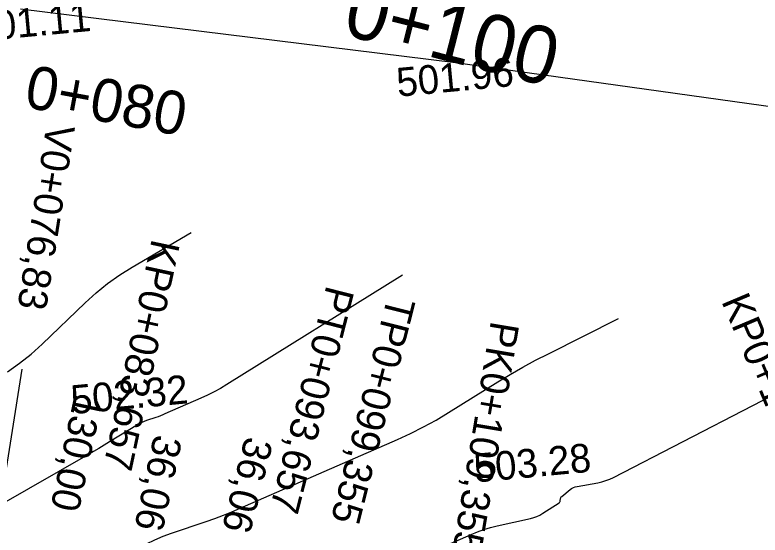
# Model space of a CAD drawing. Extents: x -636600 to -628587, y -1090963 to -1085869.
# Drawn here: x -629726.6 to -629674.7, y -1086711.9 to -1086675.7 of the extents above; entities that cross this region are included whole.
import ezdxf

# ---------------------------------------------------------------- set-up
doc = ezdxf.new("R2010")
doc.units = 0
for name, color, linetype in [('42', 7, 'Continuous'), ('Ex_Major Contours', 7, 'Continuous'), ('Ex_Minor Contours', 7, 'Continuous'), ('HEKTOMETRY100', 7, 'Continuous'), ('HEKTOMETRY20', 7, 'Continuous'), ('HL_BODY', 7, 'Continuous'), ('koty_vše', 7, 'Continuous'), ('POLOMERY', 7, 'Continuous'), ('VRCHOLY', 7, 'Continuous')]:
    doc.layers.add(name, color=color, linetype=linetype)

msp = doc.modelspace()

# ---------------------------------------------------------------- linework, layer by layer
at = {"layer": '42'}
for p, q in [((-629726.199, -1086675.224), (-629695.888, -1086678.973)), ((-629695.888, -1086678.973), (-629661.58, -1086683.774))]:
    msp.add_line(p, q, dxfattribs=at)
at = {"layer": 'Ex_Major Contours'}
msp.add_lwpolyline([(-629699.585, -1086693.783), (-629711.818, -1086701.408), (-629712.258, -1086701.671), (-629712.706, -1086701.918), (-629713.162, -1086702.148), (-629713.628, -1086702.361), (-629716.133, -1086703.456), (-629716.29, -1086703.522), (-629716.449, -1086703.586), (-629716.609, -1086703.646), (-629716.77, -1086703.702), (-629717.418, -1086703.921), (-629717.578, -1086703.981), (-629717.734, -1086704.048), (-629717.886, -1086704.124), (-629718.033, -1086704.209), (-629719.987, -1086705.401), (-629720.362, -1086705.628), (-629720.738, -1086705.853), (-629721.117, -1086706.074), (-629721.496, -1086706.293), (-629731.859, -1086712.215)], dxfattribs=at)
at = {"layer": 'Ex_Minor Contours'}
for points in [[(-629727.095, -1086700.513), (-629726.252, -1086699.922), (-629725.447, -1086699.28), (-629724.681, -1086698.587), (-629721.69, -1086695.712), (-629720.924, -1086695.018), (-629720.121, -1086694.372), (-629719.282, -1086693.774), (-629718.406, -1086693.224), (-629714.309, -1086690.816)], [(-629726.856, -1086718.255), (-629717.955, -1086712.823), (-629717.405, -1086712.508), (-629716.841, -1086712.225), (-629716.261, -1086711.973), (-629715.666, -1086711.753), (-629713.258, -1086710.938), (-629712.659, -1086710.728), (-629712.064, -1086710.505), (-629711.475, -1086710.27), (-629710.89, -1086710.022), (-629699.935, -1086705.235), (-629699.019, -1086704.815), (-629698.12, -1086704.362), (-629697.238, -1086703.877), (-629696.373, -1086703.359), (-629692.948, -1086701.224), (-629692.086, -1086700.701), (-629691.212, -1086700.198), (-629690.326, -1086699.716), (-629689.429, -1086699.255), (-629684.539, -1086696.814)], [(-629705.647, -1086716.588), (-629694.801, -1086711.848), (-629694.361, -1086711.668), (-629693.913, -1086711.51), (-629693.459, -1086711.374), (-629692.997, -1086711.259), (-629690.672, -1086710.739), (-629690.443, -1086710.678), (-629690.223, -1086710.596), (-629690.011, -1086710.496), (-629689.808, -1086710.375), (-629688.681, -1086709.641), (-629688.65, -1086709.616), (-629688.625, -1086709.586), (-629688.608, -1086709.551), (-629688.598, -1086709.512), (-629688.574, -1086709.345), (-629688.564, -1086709.305), (-629688.548, -1086709.269), (-629688.526, -1086709.236), (-629688.496, -1086709.208), (-629687.918, -1086708.728), (-629687.807, -1086708.647), (-629687.688, -1086708.582), (-629687.562, -1086708.533), (-629687.429, -1086708.5), (-629685.979, -1086708.241), (-629685.695, -1086708.179), (-629685.418, -1086708.096), (-629685.148, -1086707.993), (-629684.885, -1086707.87), (-629665.488, -1086697.842)]]:
    msp.add_lwpolyline(points, dxfattribs=at)
at = {"layer": 'VRCHOLY'}
msp.add_lwpolyline([(-629729.219, -1086720.08), (-629726.08, -1086700.328)], dxfattribs=at)

# ---------------------------------------------------------------- texts
at = {"layer": 'HEKTOMETRY100'}
msp.add_text('0+100', height=4, rotation=345.7646, dxfattribs=at).set_placement((-629703.885, -1086676.995))
at = {"layer": 'HEKTOMETRY20'}
msp.add_text('0+080', height=3, rotation=349.5601, dxfattribs=at).set_placement((-629726.019, -1086682.065))
at = {"layer": 'HL_BODY'}
for s, rotation, p in [('KP0+083,657', 257.9484, (-629717.036, -1086691.2)), ('PT0+093,657', 255.7447, (-629704.87, -1086694.43)), ('KP0+143,250', 292.8865, (-629677.4, -1086695.594)), ('TP0+099,355', 255.7447, (-629700.615, -1086695.177)), ('PK0+109,355', 260.5194, (-629693.42, -1086696.916))]:
    msp.add_text(s, height=2, rotation=rotation, dxfattribs=at).set_placement(p)
at = {"layer": 'koty_vše'}
for s, p in [('501.11', (-629729.36, -1086677.529)), ('501.96', (-629699.911, -1086681.359)), ('502.32', (-629722.591, -1086703.47)), ('503.28', (-629694.525, -1086708.233))]:
    msp.add_text(s, height=2, rotation=5.3515, dxfattribs=at).set_placement(p)
at = {"layer": 'POLOMERY'}
for s, rotation, p in [('130,00', 257.9484, (-629722.404, -1086701.973)), ('36,06', 257.9484, (-629716.874, -1086704.809)), ('36,06', 255.7447, (-629710.523, -1086704.942))]:
    msp.add_text(s, height=2, rotation=rotation, dxfattribs=at).set_placement(p)
at = {"layer": 'VRCHOLY'}
msp.add_text('V0+076,83', height=2, rotation=260.9708, dxfattribs=at).set_placement((-629724.367, -1086683.172))

doc.saveas('drawing.dxf')
